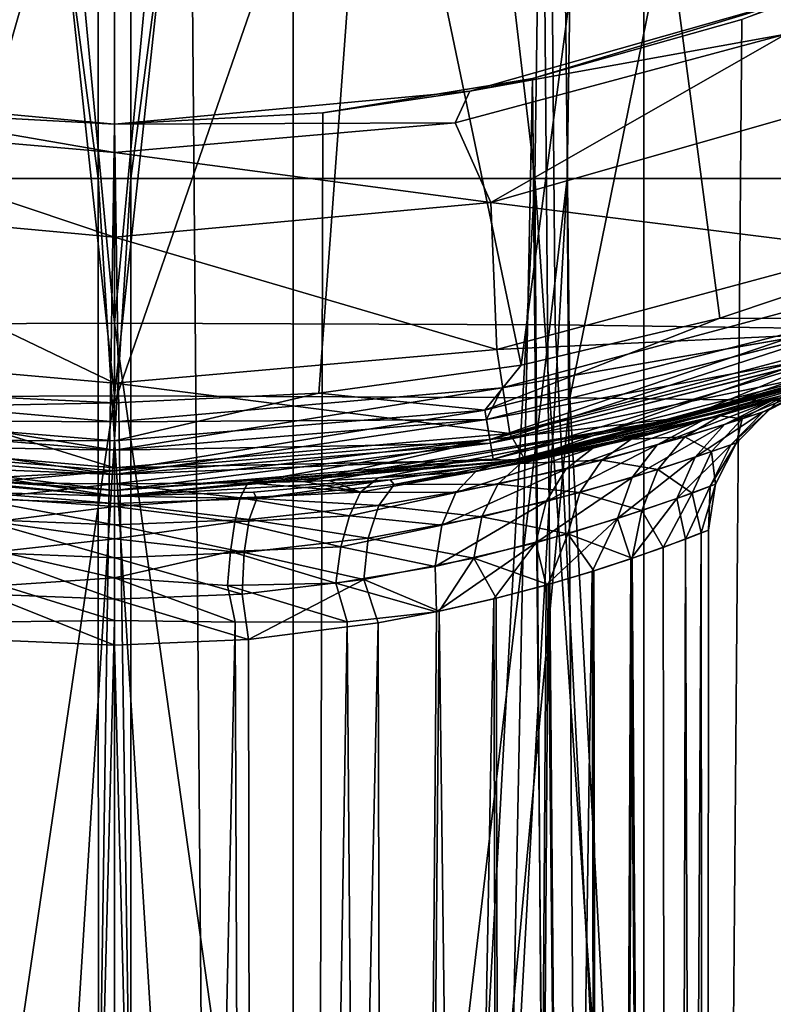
# Model space of a CAD drawing. Header units: metres. Extents: x -109 to 109, y -917 to 389.
# Tile 513 of 656: x -0.64 to 4.43, y -315.91 to -309.3. Entities that reach past the tile are written whole.
import ezdxf

# ---------------------------------------------------------------- set-up
doc = ezdxf.new("R2010")
doc.units = ezdxf.units.M
doc.layers.add('solid_24503124_XXX_01_SW0001', color=7, linetype='CONTINUOUS')
doc.layers.add('solid_24503124_XXX_01_SW0001_01', color=7, linetype='CONTINUOUS')

msp = doc.modelspace()

# ---------------------------------------------------------------- linework, layer by layer
at = {"layer": 'solid_24503124_XXX_01_SW0001'}
for points in [[(1.199402, -390, 12.944548), (1.199402, -103, 12.944548), (-1.199402, -103, 12.944548)], [(-1.199402, -390, 12.944548), (1.199402, -390, 12.944548), (-1.199402, -103, 12.944548)], [(-3.411702, -285.424652, -380.517395), (-3.04133, -310.363953, -381.749756), (-0.10981, -310.363953, -381.50174)], [(-3.411702, -285.424652, -380.517395), (-0.10981, -310.363953, -381.50174), (-0.117288, -285.424652, -380.224976)], [(-3.180325, -285.424652, -420.02124), (0.117288, -285.424652, -420.275024), (-2.824414, -310.363953, -418.784607)], [(0.117288, -285.424652, -420.275024), (0.10981, -310.363953, -418.99826), (-2.824414, -310.363953, -418.784607)], [(2.824414, -310.363953, -381.715393), (-0.117288, -285.424652, -380.224976), (-0.10981, -310.363953, -381.50174)], [(-2.780245, -285.968933, -447.21814), (-0.000002, -311.825226, -449.197083), (-3.061225, -311.837952, -449.091278)], [(-2.780245, -285.968933, -447.21814), (2.780245, -285.968933, -447.21814), (-0.000002, -311.825226, -449.197083)], [(2.780245, -285.968933, -447.21814), (3.061221, -311.837952, -449.091278), (-0.000002, -311.825226, -449.197083)], [(-2.388744, -309.778656, -37.318024), (0, -310, -37.318024), (-1.407892, -309.923553, -12.923538)], [(-2.388744, -309.778656, -37.318024), (-2.290466, -309.989868, -41.675812), (0, -310.190277, -41.675812)], [(-2.388744, -309.778656, -37.318024), (0, -310.190277, -41.675812), (0, -310, -37.318024)], [(2.388744, -309.778656, -37.318024), (0, -310, -13), (0, -310, -37.318024)], [(-1.407892, -309.923553, -12.923538), (0, -310, -13), (-1.199508, -390, -12.944538)], [(0, -310, -37.318024), (0, -310, -13), (-1.407892, -309.923553, -12.923538)], [(-2.290466, -309.989868, -41.675812), (-2.528322, -310.52533, -46.000431), (0, -310.759613, -46.000431)], [(0, -310.190277, -41.675812), (-2.290466, -309.989868, -41.675812), (0, -310.759613, -46.000431)], [(0, -310, -13), (1.19961, -390, -12.944529), (-1.199508, -390, -12.944538)], [(2.290466, -309.989868, -41.675812), (0, -310, -37.318024), (0, -310.190277, -41.675812)], [(2.528322, -310.52533, -46.000431), (0, -310.190277, -41.675812), (0, -310.759613, -46.000431)], [(-3.04133, -310.363953, -381.749756), (-1.663303, -335.321045, -382.440399), (-0.104764, -335.321045, -382.36319)], [(-0.10981, -310.363953, -381.50174), (-3.04133, -310.363953, -381.749756), (-0.104764, -335.321045, -382.36319)], [(-2.824414, -310.363953, -418.784607), (0.10981, -310.363953, -418.99826), (-1.454572, -335.321045, -418.077881)], [(0.10981, -310.363953, -418.99826), (0.104764, -335.321045, -418.13681), (-1.454572, -335.321045, -418.077881)], [(1.454572, -335.321045, -382.422119), (-0.10981, -310.363953, -381.50174), (-0.104764, -335.321045, -382.36319)], [(1.454572, -335.321045, -382.422119), (2.824414, -310.363953, -381.715393), (-0.10981, -310.363953, -381.50174)], [(-2.528322, -310.52533, -46.000431), (-2.569438, -311.514709, -51.562687), (0, -311.740387, -51.562687)], [(0, -310.759613, -46.000431), (-2.528322, -310.52533, -46.000431), (0, -311.740387, -51.562687)], [(-4.648016, -344.521698, -448.40686), (0, -344.490173, -448.631805), (-2.961383, -311.348877, -445.078583)], [(0, -344.490173, -448.631805), (0.000022, -311.335968, -445.167511), (-2.961383, -311.348877, -445.078583)], [(-2.656927, -312.077423, -55.887257), (0, -312.309723, -55.887257), (-2.569438, -311.514709, -51.562687)], [(0, -312.309723, -55.887257), (0, -311.740387, -51.562687), (-2.569438, -311.514709, -51.562687)], [(2.656927, -312.077423, -55.887257), (2.569438, -311.514709, -51.562687), (0, -311.740387, -51.562687)], [(0, -312.309723, -55.887257), (2.656927, -312.077423, -55.887257), (0, -311.740387, -51.562687)], [(-2.604723, -311.772125, -91.392456), (0, -312, -91.392456), (-2.500353, -311.983795, -91.354546)], [(0, -312, -91.892456), (0, -312, -91.392456), (-2.604723, -311.772125, -91.392456)], [(0, -312, -91.892456), (-2.604723, -311.772125, -91.392456), (-2.604539, -311.772156, -91.892456)], [(0, -312.191345, -91.930519), (0, -312, -91.892456), (-2.604539, -311.772156, -91.892456)], [(-2.500413, -311.984161, -91.930519), (0, -312.191345, -91.930519), (-2.604539, -311.772156, -91.892456)], [(2.604723, -311.772125, -91.392456), (0, -312.190979, -91.354546), (0, -312, -91.392456)], [(2.604539, -311.772156, -91.892456), (2.604723, -311.772125, -91.392456), (0, -312, -91.392456)], [(-4.834893, -344.722687, -451.936066), (-3.061225, -311.837952, -449.091278), (-0.000002, -311.825226, -449.197083)], [(-2.489837, -311.920776, -127.375687), (0, -312.127075, -127.375687), (-2.52291, -312.118958, -127.157433)], [(-2.527135, -312.144287, -92.03904), (0, -312.353699, -92.03904), (-2.500413, -311.984161, -91.930519)], [(0, -312.353699, -92.03904), (0, -312.191345, -91.930519), (-2.500413, -311.984161, -91.930519)], [(-2.656927, -312.077423, -55.887257), (-2.757893, -312.252686, -60.245094), (0, -312.5, -60.245094)], [(-2.656927, -312.077423, -55.887257), (0, -312.5, -60.245094), (0, -312.309723, -55.887257)], [(2.757893, -312.252686, -60.245094), (2.656927, -312.077423, -55.887257), (0, -312.309723, -55.887257)], [(-2.544976, -312.251221, -92.201477), (0, -312.462097, -92.201477), (-2.527135, -312.144287, -92.03904)], [(-2.527089, -312.144012, -91.246147), (0, -312.353424, -91.246147), (-2.544952, -312.251068, -91.083801)], [(0, -312.462097, -92.201477), (0, -312.353699, -92.03904), (-2.527135, -312.144287, -92.03904)], [(-2.52291, -312.118958, -127.157433), (0, -312.328033, -127.157433), (-1.272846, -312.399933, -126.901443)], [(0, -312.127075, -127.375687), (0, -312.328033, -127.157433), (-2.52291, -312.118958, -127.157433)], [(0, -312.5, -90.892456), (0, -312.5, -60.245094), (-2.757893, -312.252686, -60.245094)], [(-2.691531, -312.264526, -90.892456), (0, -312.5, -90.892456), (-2.757893, -312.252686, -60.245094)], [(0, -312.5, -117.392456), (0, -312.5, -92.392456), (-2.691541, -312.264526, -92.392456)], [(-0.932896, -312.471893, -117.492058), (0, -312.5, -117.392456), (-2.691541, -312.264526, -92.392456)], [(-2.544952, -312.251068, -91.083801), (0, -312.461945, -91.083801), (-2.691531, -312.264526, -90.892456)], [(0, -312.461945, -91.083801), (0, -312.5, -90.892456), (-2.691531, -312.264526, -90.892456)], [(2.544952, -312.251068, -91.083801), (2.691531, -312.264526, -90.892456), (0, -312.5, -90.892456)], [(0, -312.461945, -91.083801), (2.544952, -312.251068, -91.083801), (0, -312.5, -90.892456)], [(2.757893, -312.252686, -60.245094), (0, -312.309723, -55.887257), (0, -312.5, -60.245094)], [(2.691531, -312.264526, -90.892456), (2.757893, -312.252686, -60.245094), (0, -312.5, -60.245094)], [(2.691531, -312.264526, -90.892456), (0, -312.5, -60.245094), (0, -312.5, -90.892456)], [(0, -312.328033, -127.157433), (-0.894469, -312.409943, -126.949089), (-1.272846, -312.399933, -126.901443)], [(0, -312.328033, -127.157433), (0, -312.41745, -126.994598), (-0.894469, -312.409943, -126.949089)], [(-0.95682, -312.515289, -117.799675), (0, -312.54895, -117.701477), (-0.932896, -312.471893, -117.492058)], [(0, -312.54895, -117.701477), (0, -312.5, -117.392456), (-0.932896, -312.471893, -117.492058)], [(0, -312.691162, -117.980507), (0, -312.54895, -117.701477), (-0.95682, -312.515289, -117.799675)], [(-0.905266, -312.657227, -118.074051), (0, -312.691162, -117.980507), (-0.95682, -312.515289, -117.799675)], [(-0.844364, -312.51123, -126.758011), (0, -312.569794, -126.748558), (-0.807213, -312.671143, -126.575562)], [(0.956807, -312.515289, -117.799675), (0, -312.5, -117.392456), (0, -312.54895, -117.701477)], [(0.905254, -312.657227, -118.074051), (0.956807, -312.515289, -117.799675), (0, -312.54895, -117.701477)], [(0.905254, -312.657227, -118.074051), (0, -312.54895, -117.701477), (0, -312.691162, -117.980507)], [(0, -312.91272, -118.201859), (0, -312.691162, -117.980507), (-0.905266, -312.657227, -118.074051)], [(-0.871172, -312.878326, -118.293221), (0, -312.91272, -118.201859), (-0.905266, -312.657227, -118.074051)], [(-0.807213, -312.671143, -126.575562), (0, -312.786194, -126.556435), (-0.777819, -312.871552, -126.436996)], [(0.871161, -312.878326, -118.293221), (0.905254, -312.657227, -118.074051), (0, -312.691162, -117.980507)], [(0.871161, -312.878326, -118.293221), (0, -312.691162, -117.980507), (0, -312.91272, -118.201859)], [(-0.777819, -312.871552, -126.436996), (0, -313.048553, -126.434326), (-0.757954, -313.100433, -126.350655)], [(0, -313.191864, -118.343819), (0, -312.91272, -118.201859), (-0.871172, -312.878326, -118.293221)], [(-0.857883, -313.156921, -118.435692), (0, -313.191864, -118.343819), (-0.871172, -312.878326, -118.293221)], [(0.857872, -313.156921, -118.435692), (0.871161, -312.878326, -118.293221), (0, -312.91272, -118.201859)], [(0.857872, -313.156921, -118.435692), (0, -312.91272, -118.201859), (0, -313.191864, -118.343819)], [(-0.757954, -313.100433, -126.350655), (0, -313.3349, -126.392456), (-0.748785, -313.343964, -126.321747)], [(-0.857883, -313.156921, -118.435692), (0, -313.5, -118.392456), (0, -313.191864, -118.343819)], [(-0.957271, -350.76355, -118.50869), (0, -350.76355, -118.392456), (-0.900248, -313.461578, -118.495079)]]:
    msp.add_3dface(points, dxfattribs=at)
at = {"layer": 'solid_24503124_XXX_01_SW0001_01'}
for points in [[(3.557692, -390, 12.503706), (3.557692, -103, 12.503706), (1.199402, -103, 12.944548)], [(1.199402, -390, 12.944548), (3.557692, -390, 12.503706), (1.199402, -103, 12.944548)], [(5.794521, -390, 11.637158), (5.794521, -103, 11.637158), (3.557692, -103, 12.503706)], [(3.557692, -390, 12.503706), (5.794521, -390, 11.637158), (3.557692, -103, 12.503706)], [(-2.712342, -282.516602, -442.63562), (-2.961383, -311.348877, -445.078583), (0.000022, -311.335968, -445.167511)], [(-2.712342, -282.516602, -442.63562), (0.000022, -311.335968, -445.167511), (2.712342, -282.516602, -442.63562)], [(2.712342, -282.516602, -442.63562), (0.000022, -311.335968, -445.167511), (2.961424, -311.348877, -445.078583)], [(2.712342, -282.516602, -442.63562), (2.961424, -311.348877, -445.078583), (5.899212, -311.387421, -444.813049)], [(2.712342, -282.516602, -442.63562), (5.899212, -311.387421, -444.813049), (8.102343, -282.589111, -442.05127)], [(3.180325, -285.424652, -380.47876), (-0.117288, -285.424652, -380.224976), (2.824414, -310.363953, -381.715393)], [(3.411702, -285.424652, -419.982605), (0.10981, -310.363953, -418.99826), (0.117288, -285.424652, -420.275024)], [(3.411702, -285.424652, -419.982605), (3.04133, -310.363953, -418.750244), (0.10981, -310.363953, -418.99826)], [(3.180325, -285.424652, -380.47876), (2.824414, -310.363953, -381.715393), (5.689092, -310.363953, -382.385437)], [(3.411702, -285.424652, -419.982605), (5.897963, -310.363953, -418.046722), (3.04133, -310.363953, -418.750244)], [(6.391186, -285.424652, -381.271881), (3.180325, -285.424652, -380.47876), (5.689092, -310.363953, -382.385437)], [(3.411702, -285.424652, -419.982605), (6.613053, -285.424652, -419.151947), (5.897963, -310.363953, -418.046722)], [(2.780245, -285.968933, -447.21814), (8.299355, -286.036865, -446.549927), (3.061221, -311.837952, -449.091278)], [(8.299355, -286.036865, -446.549927), (6.097562, -311.875946, -448.775269), (3.061221, -311.837952, -449.091278)], [(5.372263, -310.867554, -127.525055), (3.422029, -306.401947, -129.120911), (5.002672, -305.664886, -129.120911)], [(2.7326, -311.618591, -127.525055), (1.73741, -306.853333, -129.120911), (3.422029, -306.401947, -129.120911)], [(4.06979, -311.304108, -127.525055), (2.7326, -311.618591, -127.525055), (3.422029, -306.401947, -129.120911)], [(5.372263, -310.867554, -127.525055), (4.06979, -311.304108, -127.525055), (3.422029, -306.401947, -129.120911)], [(-1.37212, -311.80835, -127.525055), (-1.73741, -306.853333, -129.120911), (0, -307.005341, -129.120911)], [(1.73741, -306.853333, -129.120911), (0, -311.871796, -127.525055), (0, -307.005341, -129.120911)], [(1.372127, -311.80835, -127.525055), (0, -311.871796, -127.525055), (1.73741, -306.853333, -129.120911)], [(2.7326, -311.618591, -127.525055), (1.372127, -311.80835, -127.525055), (1.73741, -306.853333, -129.120911)], [(0, -311.871796, -127.525055), (-1.37212, -311.80835, -127.525055), (0, -307.005341, -129.120911)], [(5.6197, -308.722595, -11.722584), (5.79467, -390, -11.637084), (3.557568, -390, -12.503741)], [(4.216457, -309.297211, -12.297215), (5.6197, -308.722595, -11.722584), (3.557568, -390, -12.503741)], [(4.696142, -309.122131, -37.318024), (2.808654, -309.692963, -12.692969), (2.388744, -309.778656, -37.318024)], [(4.696142, -309.122131, -37.318024), (2.388744, -309.778656, -37.318024), (4.511336, -309.394806, -41.675812)], [(4.696142, -309.122131, -37.318024), (4.216457, -309.297211, -12.297215), (2.808654, -309.692963, -12.692969)], [(2.808654, -309.692963, -12.692969), (4.216457, -309.297211, -12.297215), (3.557568, -390, -12.503741)], [(4.511336, -309.394806, -41.675812), (2.290466, -309.989868, -41.675812), (2.528322, -310.52533, -46.000431)], [(2.388744, -309.778656, -37.318024), (2.290466, -309.989868, -41.675812), (4.511336, -309.394806, -41.675812)], [(4.511336, -309.394806, -41.675812), (2.528322, -310.52533, -46.000431), (4.970545, -309.830444, -46.000431)], [(2.808654, -309.692963, -12.692969), (3.557568, -390, -12.503741), (1.19961, -390, -12.944529)], [(1.399617, -309.924438, -12.924437), (2.808654, -309.692963, -12.692969), (1.19961, -390, -12.944529)], [(2.388744, -309.778656, -37.318024), (2.808654, -309.692963, -12.692969), (1.399617, -309.924438, -12.924437)], [(2.388744, -309.778656, -37.318024), (1.399617, -309.924438, -12.924437), (0, -310, -13)], [(2.388744, -309.778656, -37.318024), (0, -310, -37.318024), (2.290466, -309.989868, -41.675812)], [(4.970545, -309.830444, -46.000431), (2.528322, -310.52533, -46.000431), (5.060201, -310.844604, -51.562687)], [(0, -310, -13), (1.399617, -309.924438, -12.924437), (1.19961, -390, -12.944529)], [(2.290466, -309.989868, -41.675812), (0, -310.190277, -41.675812), (2.528322, -310.52533, -46.000431)], [(3.04133, -310.363953, -418.750244), (0.104764, -335.321045, -418.13681), (0.10981, -310.363953, -418.99826)], [(1.663303, -335.321045, -418.059601), (0.104764, -335.321045, -418.13681), (3.04133, -310.363953, -418.750244)], [(1.454572, -335.321045, -382.422119), (3.002837, -335.321045, -382.61676), (2.824414, -310.363953, -381.715393)], [(3.209183, -335.321045, -417.846863), (1.663303, -335.321045, -418.059601), (3.04133, -310.363953, -418.750244)], [(4.52825, -335.321045, -382.945557), (5.689092, -310.363953, -382.385437), (2.824414, -310.363953, -381.715393)], [(3.002837, -335.321045, -382.61676), (4.52825, -335.321045, -382.945557), (2.824414, -310.363953, -381.715393)], [(3.209183, -335.321045, -417.846863), (3.04133, -310.363953, -418.750244), (5.897963, -310.363953, -418.046722)], [(4.730639, -335.321045, -417.500214), (3.209183, -335.321045, -417.846863), (5.897963, -310.363953, -418.046722)], [(2.528322, -310.52533, -46.000431), (0, -310.759613, -46.000431), (2.569438, -311.514709, -51.562687)], [(2.528322, -310.52533, -46.000431), (2.569438, -311.514709, -51.562687), (5.060201, -310.844604, -51.562687)], [(0, -310.759613, -46.000431), (0, -311.740387, -51.562687), (2.569438, -311.514709, -51.562687)], [(5.233222, -311.387543, -55.887257), (5.060201, -310.844604, -51.562687), (2.569438, -311.514709, -51.562687)], [(4.911758, -311.307465, -127.375687), (4.06979, -311.304108, -127.525055), (5.372263, -310.867554, -127.525055)], [(5.130084, -311.095459, -91.892456), (2.604723, -311.772125, -91.392456), (2.604539, -311.772156, -91.892456)], [(4.932621, -311.368225, -91.930519), (5.130084, -311.095459, -91.892456), (2.604539, -311.772156, -91.892456)], [(2.604723, -311.772125, -91.392456), (5.130302, -311.095398, -91.392456), (4.932503, -311.367889, -91.354546)], [(5.130084, -311.095459, -91.892456), (5.130302, -311.095398, -91.392456), (2.604723, -311.772125, -91.392456)], [(6.326005, -311.102203, -126.889832), (5.16715, -311.613373, -126.596741), (3.849047, -311.969147, -126.889832)], [(4.977001, -311.497498, -127.157433), (6.326005, -311.102203, -126.889832), (3.849047, -311.969147, -126.889832)], [(0, -344.490173, -448.631805), (4.648016, -344.521698, -448.40686), (0.000022, -311.335968, -445.167511)], [(4.648016, -344.521698, -448.40686), (2.961424, -311.348877, -445.078583), (0.000022, -311.335968, -445.167511)], [(2.489837, -311.920776, -127.375687), (2.7326, -311.618591, -127.525055), (4.06979, -311.304108, -127.525055)], [(2.489837, -311.920776, -127.375687), (4.06979, -311.304108, -127.525055), (4.911758, -311.307465, -127.375687)], [(2.489837, -311.920776, -127.375687), (4.911758, -311.307465, -127.375687), (2.52291, -312.118958, -127.157433)], [(4.911758, -311.307465, -127.375687), (4.977001, -311.497498, -127.157433), (2.52291, -312.118958, -127.157433)], [(4.648016, -344.521698, -448.40686), (5.899212, -311.387421, -444.813049), (2.961424, -311.348877, -445.078583)], [(2.604723, -311.772125, -91.392456), (4.932503, -311.367889, -91.354546), (2.500353, -311.983795, -91.354546)], [(2.527089, -312.144012, -91.246147), (2.500353, -311.983795, -91.354546), (4.932503, -311.367889, -91.354546)], [(2.500413, -311.984161, -91.930519), (4.932621, -311.368225, -91.930519), (2.604539, -311.772156, -91.892456)], [(4.985336, -311.52179, -92.03904), (4.932621, -311.368225, -91.930519), (2.500413, -311.984161, -91.930519)], [(2.527089, -312.144012, -91.246147), (4.932503, -311.367889, -91.354546), (4.985246, -311.521515, -91.246147)], [(2.656927, -312.077423, -55.887257), (5.233222, -311.387543, -55.887257), (2.569438, -311.514709, -51.562687)], [(2.757893, -312.252686, -60.245094), (5.233222, -311.387543, -55.887257), (2.656927, -312.077423, -55.887257)], [(2.757893, -312.252686, -60.245094), (5.427773, -311.518585, -60.245094), (5.233222, -311.387543, -55.887257)], [(2.527135, -312.144287, -92.03904), (4.985336, -311.52179, -92.03904), (2.500413, -311.984161, -91.930519)], [(2.52291, -312.118958, -127.157433), (4.977001, -311.497498, -127.157433), (3.849047, -311.969147, -126.889832)], [(2.527089, -312.144012, -91.246147), (4.985246, -311.521515, -91.246147), (2.544952, -312.251068, -91.083801)], [(5.020533, -311.624298, -92.201477), (4.985336, -311.52179, -92.03904), (2.527135, -312.144287, -92.03904)], [(4.985246, -311.521515, -91.246147), (5.020483, -311.624176, -91.083801), (2.544952, -312.251068, -91.083801)], [(5.301287, -311.565247, -90.892456), (5.427773, -311.518585, -60.245094), (2.757893, -312.252686, -60.245094)], [(2.489837, -311.920776, -127.375687), (1.372127, -311.80835, -127.525055), (2.7326, -311.618591, -127.525055)], [(3.32373, -312.139435, -125.925385), (2.542274, -312.2901, -126.596741), (5.16715, -311.613373, -126.596741)], [(3.849047, -311.969147, -126.889832), (5.16715, -311.613373, -126.596741), (2.542274, -312.2901, -126.596741)], [(2.691531, -312.264526, -90.892456), (5.301287, -311.565247, -90.892456), (2.757893, -312.252686, -60.245094)], [(5.020483, -311.624176, -91.083801), (5.301287, -311.565247, -90.892456), (2.691531, -312.264526, -90.892456)], [(5.16715, -311.613373, -126.596741), (5.301301, -311.565247, -92.392456), (2.691541, -312.264526, -92.392456)], [(5.020533, -311.624298, -92.201477), (2.691541, -312.264526, -92.392456), (5.301301, -311.565247, -92.392456)], [(4.679684, -311.776703, -121.96447), (5.16715, -311.613373, -126.596741), (2.691541, -312.264526, -92.392456)], [(3.963338, -311.984711, -125.075645), (3.32373, -312.139435, -125.925385), (5.16715, -311.613373, -126.596741)], [(4.415641, -311.857727, -124.096809), (3.963338, -311.984711, -125.075645), (5.16715, -311.613373, -126.596741)], [(4.656939, -311.783875, -123.04351), (4.415641, -311.857727, -124.096809), (5.16715, -311.613373, -126.596741)], [(2.544976, -312.251221, -92.201477), (5.020533, -311.624298, -92.201477), (2.527135, -312.144287, -92.03904)], [(2.544952, -312.251068, -91.083801), (5.020483, -311.624176, -91.083801), (2.691531, -312.264526, -90.892456)], [(2.544976, -312.251221, -92.201477), (2.691541, -312.264526, -92.392456), (5.020533, -311.624298, -92.201477)], [(-2.489837, -311.920776, -127.375687), (-1.37212, -311.80835, -127.525055), (0, -311.871796, -127.525055)], [(2.604723, -311.772125, -91.392456), (2.500353, -311.983795, -91.354546), (0, -312.190979, -91.354546)], [(2.604539, -311.772156, -91.892456), (0, -312, -91.392456), (0, -312, -91.892456)], [(2.500413, -311.984161, -91.930519), (2.604539, -311.772156, -91.892456), (0, -312, -91.892456)], [(0, -312.127075, -127.375687), (0, -311.871796, -127.525055), (1.372127, -311.80835, -127.525055)], [(2.489837, -311.920776, -127.375687), (0, -312.127075, -127.375687), (1.372127, -311.80835, -127.525055)], [(4.483457, -311.837402, -120.902199), (4.679684, -311.776703, -121.96447), (2.691541, -312.264526, -92.392456)], [(4.100956, -312.017639, -124.021706), (4.415641, -311.857727, -124.096809), (4.656939, -311.783875, -123.04351)], [(4.359695, -311.933044, -123.070412), (4.100956, -312.017639, -124.021706), (4.656939, -311.783875, -123.04351)], [(4.359695, -311.933044, -123.070412), (4.656939, -311.783875, -123.04351), (4.679684, -311.776703, -121.96447)], [(4.400639, -311.91922, -122.076416), (4.359695, -311.933044, -123.070412), (4.679684, -311.776703, -121.96447)], [(4.400639, -311.91922, -122.076416), (4.679684, -311.776703, -121.96447), (4.483457, -311.837402, -120.902199)], [(-4.834893, -344.722687, -451.936066), (-0.000002, -311.825226, -449.197083), (0, -344.685608, -452.241638)], [(0, -312.127075, -127.375687), (-2.489837, -311.920776, -127.375687), (0, -311.871796, -127.525055)], [(0, -344.685608, -452.241638), (-0.000002, -311.825226, -449.197083), (3.061221, -311.837952, -449.091278)], [(0, -344.685608, -452.241638), (3.061221, -311.837952, -449.091278), (4.834893, -344.722687, -451.936066)], [(4.073549, -311.955139, -119.90332), (4.483457, -311.837402, -120.902199), (2.691541, -312.264526, -92.392456)], [(4.834893, -344.722687, -451.936066), (3.061221, -311.837952, -449.091278), (6.097562, -311.875946, -448.775269)], [(3.647777, -312.154724, -124.876816), (3.963338, -311.984711, -125.075645), (4.415641, -311.857727, -124.096809)], [(4.100956, -312.017639, -124.021706), (3.647777, -312.154724, -124.876816), (4.415641, -311.857727, -124.096809)], [(4.070982, -311.959076, -120.058426), (4.483457, -311.837402, -120.902199), (4.073549, -311.955139, -119.90332)], [(4.21972, -311.97937, -121.102554), (4.483457, -311.837402, -120.902199), (4.070982, -311.959076, -120.058426)], [(4.21972, -311.97937, -121.102554), (4.400639, -311.91922, -122.076416), (4.483457, -311.837402, -120.902199)], [(2.489837, -311.920776, -127.375687), (2.52291, -312.118958, -127.157433), (0, -312.328033, -127.157433)], [(2.489837, -311.920776, -127.375687), (0, -312.328033, -127.157433), (0, -312.127075, -127.375687)], [(3.901789, -312.238007, -123.92244), (4.100956, -312.017639, -124.021706), (4.359695, -311.933044, -123.070412)], [(4.142167, -312.154358, -123.028229), (3.901789, -312.238007, -123.92244), (4.359695, -311.933044, -123.070412)], [(4.142167, -312.154358, -123.028229), (4.359695, -311.933044, -123.070412), (4.400639, -311.91922, -122.076416)], [(4.180119, -312.140747, -122.096153), (4.142167, -312.154358, -123.028229), (4.400639, -311.91922, -122.076416)], [(4.180119, -312.140747, -122.096153), (4.400639, -311.91922, -122.076416), (4.21972, -311.97937, -121.102554)], [(-2.527089, -312.144012, -91.246147), (-2.500353, -311.983795, -91.354546), (0, -312.190979, -91.354546)], [(-2.500353, -311.983795, -91.354546), (0, -312, -91.392456), (0, -312.190979, -91.354546)], [(0, -312.353424, -91.246147), (0, -312.190979, -91.354546), (2.500353, -311.983795, -91.354546)], [(2.527089, -312.144012, -91.246147), (0, -312.353424, -91.246147), (2.500353, -311.983795, -91.354546)], [(2.500413, -311.984161, -91.930519), (0, -312, -91.892456), (0, -312.191345, -91.930519)], [(2.527135, -312.144287, -92.03904), (2.500413, -311.984161, -91.930519), (0, -312.191345, -91.930519)], [(2.52291, -312.118958, -127.157433), (3.849047, -311.969147, -126.889832), (1.272978, -312.399933, -126.901428)], [(1.44138, -312.393311, -126.874527), (1.272978, -312.399933, -126.901428), (3.849047, -311.969147, -126.889832)], [(1.77137, -312.375214, -126.81041), (1.44138, -312.393311, -126.874527), (3.849047, -311.969147, -126.889832)], [(1.77137, -312.375214, -126.81041), (3.849047, -311.969147, -126.889832), (2.542274, -312.2901, -126.596741)], [(3.469716, -312.106659, -119.022385), (4.073549, -311.955139, -119.90332), (2.691541, -312.264526, -92.392456)], [(3.033683, -312.317078, -125.598335), (3.215677, -312.176544, -125.810966), (3.963338, -311.984711, -125.075645)], [(3.647777, -312.154724, -124.876816), (3.033683, -312.317078, -125.598335), (3.963338, -311.984711, -125.075645)], [(3.963338, -311.984711, -125.075645), (3.215677, -312.176544, -125.810966), (3.32373, -312.139435, -125.925385)], [(3.472868, -312.116058, -119.235657), (4.073549, -311.955139, -119.90332), (3.469716, -312.106659, -119.022385)], [(3.472868, -312.116058, -119.235657), (4.070982, -311.959076, -120.058426), (4.073549, -311.955139, -119.90332)], [(3.834122, -312.100098, -120.207069), (4.070982, -311.959076, -120.058426), (3.472868, -312.116058, -119.235657)], [(3.834122, -312.100098, -120.207069), (4.21972, -311.97937, -121.102554), (4.070982, -311.959076, -120.058426)], [(4.01224, -312.200134, -121.1819), (4.21972, -311.97937, -121.102554), (3.834122, -312.100098, -120.207069)], [(4.01224, -312.200134, -121.1819), (4.180119, -312.140747, -122.096153), (4.21972, -311.97937, -121.102554)], [(3.478599, -312.374054, -124.73069), (3.647777, -312.154724, -124.876816), (4.100956, -312.017639, -124.021706)], [(3.901789, -312.238007, -123.92244), (3.478599, -312.374054, -124.73069), (4.100956, -312.017639, -124.021706)], [(-2.527089, -312.144012, -91.246147), (0, -312.190979, -91.354546), (0, -312.353424, -91.246147)], [(2.52291, -312.118958, -127.157433), (0, -312.41745, -126.994598), (0, -312.328033, -127.157433)], [(2.52291, -312.118958, -127.157433), (0.895379, -312.409912, -126.948997), (0, -312.41745, -126.994598)], [(2.527089, -312.144012, -91.246147), (2.544952, -312.251068, -91.083801), (0, -312.461945, -91.083801)], [(2.527089, -312.144012, -91.246147), (0, -312.461945, -91.083801), (0, -312.353424, -91.246147)], [(2.527135, -312.144287, -92.03904), (0, -312.191345, -91.930519), (0, -312.353699, -92.03904)], [(2.544976, -312.251221, -92.201477), (2.527135, -312.144287, -92.03904), (0, -312.353699, -92.03904)], [(2.52291, -312.118958, -127.157433), (1.272978, -312.399933, -126.901428), (0.895379, -312.409912, -126.948997)], [(2.428298, -312.334656, -126.408165), (2.542274, -312.2901, -126.596741), (3.32373, -312.139435, -125.925385)], [(3.215677, -312.176544, -125.810966), (2.428298, -312.334656, -126.408165), (3.32373, -312.139435, -125.925385)], [(2.711732, -312.260956, -118.309937), (3.469716, -312.106659, -119.022385), (2.691541, -312.264526, -92.392456)], [(2.729243, -312.279114, -118.574593), (3.469716, -312.106659, -119.022385), (2.711732, -312.260956, -118.309937)], [(2.729243, -312.279114, -118.574593), (3.472868, -312.116058, -119.235657), (3.469716, -312.106659, -119.022385)], [(3.274752, -312.256622, -119.433327), (3.472868, -312.116058, -119.235657), (2.729243, -312.279114, -118.574593)], [(3.274752, -312.256622, -119.433327), (3.834122, -312.100098, -120.207069), (3.472868, -312.116058, -119.235657)], [(3.652935, -312.319763, -120.337448), (3.834122, -312.100098, -120.207069), (3.274752, -312.256622, -119.433327)], [(3.652935, -312.319763, -120.337448), (4.01224, -312.200134, -121.1819), (3.834122, -312.100098, -120.207069)], [(4.003566, -312.433228, -122.994987), (4.142167, -312.154358, -123.028229), (4.180119, -312.140747, -122.096153)], [(4.038888, -312.41983, -122.11174), (4.003566, -312.433228, -122.994987), (4.180119, -312.140747, -122.096153)], [(4.038888, -312.41983, -122.11174), (4.180119, -312.140747, -122.096153), (4.01224, -312.200134, -121.1819)], [(2.293832, -312.475494, -126.16288), (2.428298, -312.334656, -126.408165), (3.215677, -312.176544, -125.810966)], [(3.033683, -312.317078, -125.598335), (2.293832, -312.475494, -126.16288), (3.215677, -312.176544, -125.810966)], [(2.901088, -312.536041, -125.41787), (3.033683, -312.317078, -125.598335), (3.647777, -312.154724, -124.876816)], [(3.478599, -312.374054, -124.73069), (2.901088, -312.536041, -125.41787), (3.647777, -312.154724, -124.876816)], [(3.882375, -312.478302, -121.243874), (4.01224, -312.200134, -121.1819), (3.652935, -312.319763, -120.337448)], [(3.779037, -312.515686, -123.845505), (3.901789, -312.238007, -123.92244), (4.142167, -312.154358, -123.028229)], [(4.003566, -312.433228, -122.994987), (3.779037, -312.515686, -123.845505), (4.142167, -312.154358, -123.028229)], [(3.882375, -312.478302, -121.243874), (4.038888, -312.41983, -122.11174), (4.01224, -312.200134, -121.1819)], [(-2.544976, -312.251221, -92.201477), (-2.691541, -312.264526, -92.392456), (0, -312.5, -92.392456)], [(-2.544976, -312.251221, -92.201477), (0, -312.5, -92.392456), (0, -312.462097, -92.201477)], [(-2.544952, -312.251068, -91.083801), (0, -312.353424, -91.246147), (0, -312.461945, -91.083801)], [(2.544976, -312.251221, -92.201477), (0, -312.462097, -92.201477), (2.691541, -312.264526, -92.392456)], [(2.544976, -312.251221, -92.201477), (0, -312.353699, -92.03904), (0, -312.462097, -92.201477)], [(1.85149, -312.389008, -117.797318), (2.691541, -312.264526, -92.392456), (0, -312.5, -92.392456)], [(0, -312.462097, -92.201477), (0, -312.5, -92.392456), (2.691541, -312.264526, -92.392456)], [(1.85149, -312.389008, -117.797318), (2.711732, -312.260956, -118.309937), (2.691541, -312.264526, -92.392456)], [(1.878321, -312.420044, -118.092537), (2.711732, -312.260956, -118.309937), (1.85149, -312.389008, -117.797318)], [(1.878321, -312.420044, -118.092537), (2.729243, -312.279114, -118.574593), (2.711732, -312.260956, -118.309937)], [(2.576919, -312.4198, -118.809303), (2.729243, -312.279114, -118.574593), (1.878321, -312.420044, -118.092537)], [(2.576919, -312.4198, -118.809303), (3.274752, -312.256622, -119.433327), (2.729243, -312.279114, -118.574593)], [(3.128323, -312.475586, -119.602699), (3.274752, -312.256622, -119.433327), (2.576919, -312.4198, -118.809303)], [(3.128323, -312.475586, -119.602699), (3.652935, -312.319763, -120.337448), (3.274752, -312.256622, -119.433327)], [(3.380574, -312.650421, -124.620697), (3.478599, -312.374054, -124.73069), (3.901789, -312.238007, -123.92244)], [(3.779037, -312.515686, -123.845505), (3.380574, -312.650421, -124.620697), (3.901789, -312.238007, -123.92244)], [(1.653563, -312.472717, -126.592628), (1.77137, -312.375214, -126.81041), (2.428298, -312.334656, -126.408165)], [(1.653563, -312.472717, -126.592628), (2.428298, -312.334656, -126.408165), (2.293832, -312.475494, -126.16288)], [(2.428298, -312.334656, -126.408165), (1.77137, -312.375214, -126.81041), (2.542274, -312.2901, -126.596741)], [(2.199819, -312.694916, -125.960152), (2.293832, -312.475494, -126.16288), (3.033683, -312.317078, -125.598335)], [(2.901088, -312.536041, -125.41787), (2.199819, -312.694916, -125.960152), (3.033683, -312.317078, -125.598335)], [(3.545194, -312.596558, -120.436775), (3.652935, -312.319763, -120.337448), (3.128323, -312.475586, -119.602699)], [(3.545194, -312.596558, -120.436775), (3.882375, -312.478302, -121.243874), (3.652935, -312.319763, -120.337448)], [(-0.844364, -312.51123, -126.758011), (-0.894469, -312.409943, -126.949089), (0, -312.41745, -126.994598)], [(0.932847, -312.471893, -117.49205), (1.85149, -312.389008, -117.797318), (0, -312.5, -92.392456)], [(0.8452, -312.51123, -126.757889), (0, -312.41745, -126.994598), (0.895379, -312.409912, -126.948997)], [(1.653563, -312.472717, -126.592628), (0.8452, -312.51123, -126.757889), (0.895379, -312.409912, -126.948997)], [(1.653563, -312.472717, -126.592628), (0.895379, -312.409912, -126.948997), (1.272978, -312.399933, -126.901428)], [(0.956807, -312.515289, -117.799675), (1.85149, -312.389008, -117.797318), (0.932847, -312.471893, -117.49205)], [(0.956807, -312.515289, -117.799675), (1.878321, -312.420044, -118.092537), (1.85149, -312.389008, -117.797318)], [(1.653563, -312.472717, -126.592628), (1.272978, -312.399933, -126.901428), (1.44138, -312.393311, -126.874527)], [(1.653563, -312.472717, -126.592628), (1.44138, -312.393311, -126.874527), (1.77137, -312.375214, -126.81041)], [(2.830897, -312.81189, -125.287262), (2.901088, -312.536041, -125.41787), (3.478599, -312.374054, -124.73069)], [(3.380574, -312.650421, -124.620697), (2.830897, -312.81189, -125.287262), (3.478599, -312.374054, -124.73069)], [(-0.844364, -312.51123, -126.758011), (0, -312.41745, -126.994598), (0, -312.569794, -126.748558)], [(0.8452, -312.51123, -126.757889), (0, -312.569794, -126.748558), (0, -312.41745, -126.994598)], [(0.932847, -312.471893, -117.49205), (0, -312.5, -92.392456), (0, -312.5, -117.392456)], [(0.956807, -312.515289, -117.799675), (0.932847, -312.471893, -117.49205), (0, -312.5, -117.392456)], [(1.653563, -312.472717, -126.592628), (1.578015, -312.631073, -126.393997), (0.8452, -312.51123, -126.757889)], [(1.775607, -312.56131, -118.352493), (1.878321, -312.420044, -118.092537), (0.956807, -312.515289, -117.799675)], [(1.653563, -312.472717, -126.592628), (2.293832, -312.475494, -126.16288), (1.578015, -312.631073, -126.393997)], [(1.578015, -312.631073, -126.393997), (2.293832, -312.475494, -126.16288), (2.199819, -312.694916, -125.960152)], [(1.775607, -312.56131, -118.352493), (2.576919, -312.4198, -118.809303), (1.878321, -312.420044, -118.092537)], [(2.468795, -312.638947, -119.005173), (2.576919, -312.4198, -118.809303), (1.775607, -312.56131, -118.352493)], [(2.468795, -312.638947, -119.005173), (3.128323, -312.475586, -119.602699), (2.576919, -312.4198, -118.809303)], [(3.047942, -312.751526, -119.727173), (3.128323, -312.475586, -119.602699), (2.468795, -312.638947, -119.005173)], [(3.047942, -312.751526, -119.727173), (3.545194, -312.596558, -120.436775), (3.128323, -312.475586, -119.602699)], [(3.545194, -312.596558, -120.436775), (3.687126, -312.843231, -120.841614), (3.882375, -312.478302, -121.243874)], [(3.882375, -312.478302, -121.243874), (3.687126, -312.843231, -120.841614), (3.943689, -312.746399, -121.72364)], [(4.003566, -312.433228, -122.994987), (3.836951, -312.787537, -123.522858), (3.779037, -312.515686, -123.845505)], [(4.003566, -312.433228, -122.994987), (3.993163, -312.726898, -122.626236), (3.836951, -312.787537, -123.522858)], [(3.882375, -312.478302, -121.243874), (3.943689, -312.746399, -121.72364), (4.038888, -312.41983, -122.11174)], [(4.038888, -312.41983, -122.11174), (3.943689, -312.746399, -121.72364), (3.993163, -312.726898, -122.626236)], [(4.038888, -312.41983, -122.11174), (3.993163, -312.726898, -122.626236), (4.003566, -312.433228, -122.994987)], [(0.8452, -312.51123, -126.757889), (0.808011, -312.671112, -126.575439), (0, -312.569794, -126.748558)], [(1.578015, -312.631073, -126.393997), (0.808011, -312.671112, -126.575439), (0.8452, -312.51123, -126.757889)], [(0.905254, -312.657227, -118.074051), (1.775607, -312.56131, -118.352493), (0.956807, -312.515289, -117.799675)], [(2.155482, -312.971405, -125.819862), (2.199819, -312.694916, -125.960152), (2.901088, -312.536041, -125.41787)], [(2.830897, -312.81189, -125.287262), (2.155482, -312.971405, -125.819862), (2.901088, -312.536041, -125.41787)], [(3.779037, -312.515686, -123.845505), (3.470787, -312.919403, -124.380836), (3.380574, -312.650421, -124.620697)], [(3.779037, -312.515686, -123.845505), (3.836951, -312.787537, -123.522858), (3.470787, -312.919403, -124.380836)], [(-0.807213, -312.671143, -126.575562), (0, -312.569794, -126.748558), (0, -312.786194, -126.556435)], [(0.808011, -312.671112, -126.575439), (0, -312.786194, -126.556435), (0, -312.569794, -126.748558)], [(1.705566, -312.781372, -118.564041), (1.775607, -312.56131, -118.352493), (0.905254, -312.657227, -118.074051)], [(1.705566, -312.781372, -118.564041), (2.468795, -312.638947, -119.005173), (1.775607, -312.56131, -118.352493)], [(3.047942, -312.751526, -119.727173), (3.479981, -312.91629, -120.420219), (3.545194, -312.596558, -120.436775)], [(3.545194, -312.596558, -120.436775), (3.479981, -312.91629, -120.420219), (3.687126, -312.843231, -120.841614)], [(0.808011, -312.671112, -126.575439), (0.778589, -312.871552, -126.436867), (0, -312.786194, -126.556435)], [(1.521606, -312.83963, -126.240555), (0.778589, -312.871552, -126.436867), (0.808011, -312.671112, -126.575439)], [(1.578015, -312.631073, -126.393997), (1.521606, -312.83963, -126.240555), (0.808011, -312.671112, -126.575439)], [(0.871161, -312.878326, -118.293221), (1.705566, -312.781372, -118.564041), (0.905254, -312.657227, -118.074051)], [(1.578015, -312.631073, -126.393997), (2.199819, -312.694916, -125.960152), (1.521606, -312.83963, -126.240555)], [(2.415478, -312.91507, -119.14299), (2.468795, -312.638947, -119.005173), (1.705566, -312.781372, -118.564041)], [(2.415478, -312.91507, -119.14299), (3.047942, -312.751526, -119.727173), (2.468795, -312.638947, -119.005173)], [(3.380574, -312.650421, -124.620697), (2.901091, -313.096558, -125.146301), (2.830897, -312.81189, -125.287262)], [(3.380574, -312.650421, -124.620697), (3.209873, -313.00473, -124.779236), (2.901091, -313.096558, -125.146301)], [(3.380574, -312.650421, -124.620697), (3.470787, -312.919403, -124.380836), (3.209873, -313.00473, -124.779236)], [(1.521606, -312.83963, -126.240555), (2.199819, -312.694916, -125.960152), (2.155482, -312.971405, -125.819862)], [(3.970836, -350.76355, -122.874603), (3.836951, -312.787537, -123.522858), (3.993163, -312.726898, -122.626236)], [(3.970836, -350.76355, -121.910316), (3.993163, -312.726898, -122.626236), (3.943689, -312.746399, -121.72364)], [(3.970836, -350.76355, -121.910316), (3.970836, -350.76355, -122.874603), (3.993163, -312.726898, -122.626236)], [(-0.777819, -312.871552, -126.436996), (0, -312.786194, -126.556435), (0, -313.048553, -126.434326)], [(0.778589, -312.871552, -126.436867), (0, -313.048553, -126.434326), (0, -312.786194, -126.556435)], [(1.675066, -313.058655, -118.706421), (1.705566, -312.781372, -118.564041), (0.871161, -312.878326, -118.293221)], [(1.675066, -313.058655, -118.706421), (2.415478, -312.91507, -119.14299), (1.705566, -312.781372, -118.564041)], [(2.415478, -312.91507, -119.14299), (2.914765, -313.092743, -119.653091), (3.047942, -312.751526, -119.727173)], [(3.047942, -312.751526, -119.727173), (2.914765, -313.092743, -119.653091), (3.22143, -313.001068, -120.021301)], [(3.047942, -312.751526, -119.727173), (3.22143, -313.001068, -120.021301), (3.479981, -312.91629, -120.420219)], [(3.740067, -350.76355, -123.810867), (3.470787, -312.919403, -124.380836), (3.836951, -312.787537, -123.522858)], [(3.740063, -350.76355, -120.97403), (3.943689, -312.746399, -121.72364), (3.687126, -312.843231, -120.841614)], [(3.740063, -350.76355, -120.97403), (3.970836, -350.76355, -121.910316), (3.943689, -312.746399, -121.72364)], [(3.970836, -350.76355, -122.874603), (3.740067, -350.76355, -123.810867), (3.836951, -312.787537, -123.522858)], [(0.778589, -312.871552, -126.436867), (0.758706, -313.100433, -126.350517), (0, -313.048553, -126.434326)], [(1.4883, -313.083832, -126.143074), (0.758706, -313.100433, -126.350517), (0.778589, -312.871552, -126.436867)], [(1.521606, -312.83963, -126.240555), (1.4883, -313.083832, -126.143074), (0.778589, -312.871552, -126.436867)], [(1.521606, -312.83963, -126.240555), (2.155482, -312.971405, -125.819862), (1.4883, -313.083832, -126.143074)], [(2.155482, -312.971405, -125.819862), (2.830897, -312.81189, -125.287262), (2.165034, -313.27655, -125.755882)], [(2.830897, -312.81189, -125.287262), (2.550212, -313.189117, -125.474083), (2.165034, -313.27655, -125.755882)], [(2.830897, -312.81189, -125.287262), (2.901091, -313.096558, -125.146301), (2.550212, -313.189117, -125.474083)], [(3.740063, -350.76355, -120.97403), (3.687126, -312.843231, -120.841614), (3.479981, -312.91629, -120.420219)], [(0.857872, -313.156921, -118.435692), (1.675066, -313.058655, -118.706421), (0.871161, -312.878326, -118.293221)], [(1.675066, -313.058655, -118.706421), (2.18225, -313.27298, -119.040176), (2.415478, -312.91507, -119.14299)], [(2.415478, -312.91507, -119.14299), (2.18225, -313.27298, -119.040176), (2.565923, -313.185211, -119.323898)], [(2.415478, -312.91507, -119.14299), (2.565923, -313.185211, -119.323898), (2.914765, -313.092743, -119.653091)], [(3.291941, -350.76355, -124.664711), (3.209873, -313.00473, -124.779236), (3.470787, -312.919403, -124.380836)], [(3.291925, -350.76355, -120.120186), (3.479981, -312.91629, -120.420219), (3.22143, -313.001068, -120.021301)], [(3.291925, -350.76355, -120.120186), (3.740063, -350.76355, -120.97403), (3.479981, -312.91629, -120.420219)], [(3.740067, -350.76355, -123.810867), (3.291941, -350.76355, -124.664711), (3.470787, -312.919403, -124.380836)], [(1.4883, -313.083832, -126.143074), (2.155482, -312.971405, -125.819862), (2.165034, -313.27655, -125.755882)], [(2.652501, -350.76355, -125.38649), (2.901091, -313.096558, -125.146301), (3.209873, -313.00473, -124.779236)], [(3.291941, -350.76355, -124.664711), (2.652501, -350.76355, -125.38649), (3.209873, -313.00473, -124.779236)], [(3.291925, -350.76355, -120.120186), (3.22143, -313.001068, -120.021301), (2.914765, -313.092743, -119.653091)], [(-0.757954, -313.100433, -126.350655), (0, -313.048553, -126.434326), (0, -313.3349, -126.392456)], [(0, -313.048553, -126.434326), (0.810462, -313.345154, -126.309494), (0, -313.3349, -126.392456)], [(0.758706, -313.100433, -126.350517), (0.810462, -313.345154, -126.309494), (0, -313.048553, -126.434326)], [(0.857872, -313.156921, -118.435692), (0.900156, -313.461578, -118.495056), (1.675066, -313.058655, -118.706421)], [(1.675066, -313.058655, -118.706421), (0.900156, -313.461578, -118.495056), (1.771927, -313.350616, -118.806335)], [(1.675066, -313.058655, -118.706421), (1.771927, -313.350616, -118.806335), (2.18225, -313.27298, -119.040176)], [(1.4883, -313.083832, -126.143074), (1.564037, -313.343506, -126.074005), (0.758706, -313.100433, -126.350517)], [(0.758706, -313.100433, -126.350517), (1.564037, -313.343506, -126.074005), (0.810462, -313.345154, -126.309494)], [(1.4883, -313.083832, -126.143074), (2.165034, -313.27655, -125.755882), (1.564037, -313.343506, -126.074005)], [(2.652501, -350.76355, -125.38649), (2.550212, -313.189117, -125.474083), (2.901091, -313.096558, -125.146301)], [(2.652478, -350.76355, -119.398399), (2.914765, -313.092743, -119.653091), (2.565923, -313.185211, -119.323898)], [(2.652478, -350.76355, -119.398399), (3.291925, -350.76355, -120.120186), (2.914765, -313.092743, -119.653091)], [(-0.857883, -313.156921, -118.435692), (-0.900248, -313.461578, -118.495079), (0, -313.5, -118.392456)], [(0.857872, -313.156921, -118.435692), (0, -313.191864, -118.343819), (0.900156, -313.461578, -118.495056)], [(0, -313.191864, -118.343819), (0, -313.5, -118.392456), (0.900156, -313.461578, -118.495056)], [(1.858908, -350.76355, -125.934273), (2.165034, -313.27655, -125.755882), (2.550212, -313.189117, -125.474083)], [(2.652501, -350.76355, -125.38649), (1.858908, -350.76355, -125.934273), (2.550212, -313.189117, -125.474083)], [(2.652478, -350.76355, -119.398399), (2.565923, -313.185211, -119.323898), (2.18225, -313.27298, -119.040176)], [(1.858885, -350.76355, -118.850632), (2.18225, -313.27298, -119.040176), (1.771927, -313.350616, -118.806335)], [(1.858885, -350.76355, -118.850632), (2.652478, -350.76355, -119.398399), (2.18225, -313.27298, -119.040176)], [(-0.957259, -350.76355, -126.276222), (0, -313.3349, -126.392456), (0, -350.76355, -126.392456)], [(-0.957259, -350.76355, -126.276222), (-0.748785, -313.343964, -126.321747), (0, -313.3349, -126.392456)], [(0, -350.76355, -126.392456), (0, -313.3349, -126.392456), (0.810462, -313.345154, -126.309494)], [(1.858908, -350.76355, -125.934273), (1.564037, -313.343506, -126.074005), (2.165034, -313.27655, -125.755882)], [(0.957271, -350.76355, -126.276222), (0, -350.76355, -126.392456), (0.810462, -313.345154, -126.309494)], [(0.957271, -350.76355, -126.276222), (0.810462, -313.345154, -126.309494), (1.564037, -313.343506, -126.074005)], [(0.957259, -350.76355, -118.50869), (1.771927, -313.350616, -118.806335), (0.900156, -313.461578, -118.495056)], [(0.957259, -350.76355, -118.50869), (1.858885, -350.76355, -118.850632), (1.771927, -313.350616, -118.806335)], [(1.858908, -350.76355, -125.934273), (0.957271, -350.76355, -126.276222), (1.564037, -313.343506, -126.074005)], [(-0.900248, -313.461578, -118.495079), (0, -350.76355, -118.392456), (0, -313.5, -118.392456)], [(0.957259, -350.76355, -118.50869), (0.900156, -313.461578, -118.495056), (0, -313.5, -118.392456)], [(0.957259, -350.76355, -118.50869), (0, -313.5, -118.392456), (0, -350.76355, -118.392456)]]:
    msp.add_3dface(points, dxfattribs=at)

doc.saveas('drawing.dxf')
